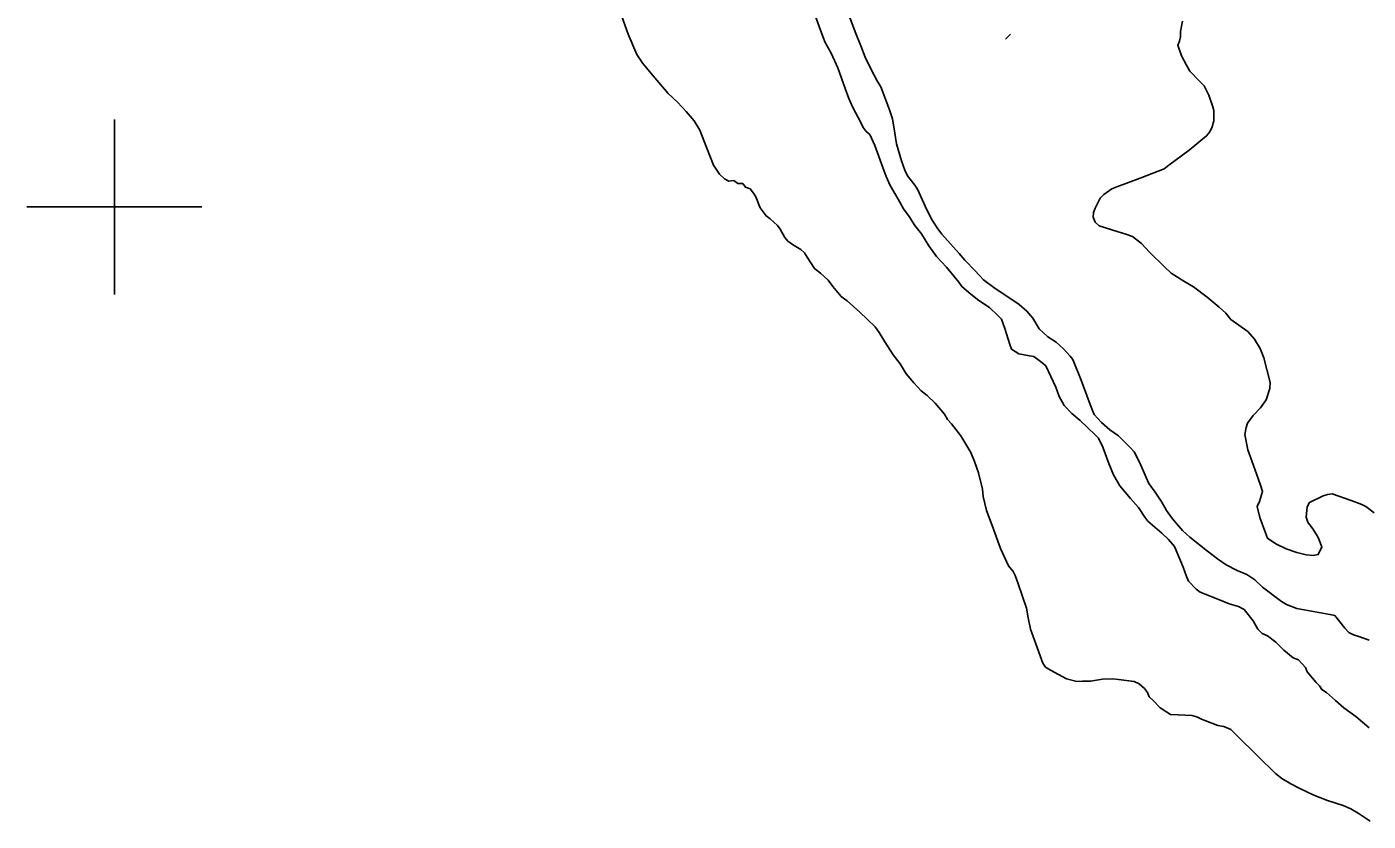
# Model space of a CAD drawing. Extents: x 381879 to 384696, y 5564785 to 5567594.
# Drawn here: x 383590 to 383743.2, y 5566329.8 to 5566420.6 of the extents above; entities that cross this region are included whole.
import ezdxf

# ---------------------------------------------------------------- set-up
doc = ezdxf.new("R2010")
doc.units = 0
for name, color, linetype in [('Niveau 2', 7, 'Continuous'), ('Niveau 3', 7, 'Continuous'), ('Niveau 4', 7, 'Continuous'), ('Niveau 61', 7, 'Continuous')]:
    doc.layers.add(name, color=color, linetype=linetype)

msp = doc.modelspace()

# ---------------------------------------------------------------- linework, layer by layer
at = {"layer": 'Niveau 2'}
for points in [[(383693.01, 5566395.57), (383692.15, 5566396.94), (383691.42, 5566397.89), (383690.76, 5566398.9), (383690.09, 5566399.79), (383689.5, 5566400.89), (383688.59, 5566402.47), (383688.12, 5566403.47), (383687.73, 5566404.52), (383686.82, 5566407.02), (383686.26, 5566408.27), (383685.86, 5566408.61), (383685.52, 5566409.08), (383685.25, 5566409.64), (383684.32, 5566411.37), (383683.87, 5566412.38), (383683.45, 5566413.54), (383682.59, 5566415.89), (383681.83, 5566417.57), (383681.16, 5566418.78), (383680.91, 5566419.47), (383679.92, 5566422.18)], [(383691.4, 5566402.5), (383690.57, 5566403.56), (383690.25, 5566404.19), (383689.86, 5566405.28), (383689.31, 5566407.21), (383689.13, 5566408.44), (383688.86, 5566410.07), (383688.49, 5566411.08), (383687.51, 5566413.73), (383687.14, 5566414.34), (383686.41, 5566415.69), (383685.72, 5566417.12), (383685.23, 5566418.41), (383684.57, 5566420), (383683.99, 5566421.64)], [(383729.32, 5566385.85), (383727.49, 5566387.16), (383726.92, 5566387.85), (383726.14, 5566388.56), (383724.8, 5566389.69), (383723.24, 5566390.87), (383722.1, 5566391.54), (383720.69, 5566392.45), (383719.92, 5566393.15), (383718.18, 5566394.84), (383717.3, 5566395.84), (383716.27, 5566396.63), (383715.51, 5566396.91), (383714.51, 5566397.19), (383712.45, 5566397.84), (383711.99, 5566398.27), (383711.77, 5566398.83), (383711.79, 5566399.35), (383711.98, 5566399.88), (383712.55, 5566401), (383712.99, 5566401.44), (383713.9, 5566402.09), (383714.46, 5566402.3), (383717.15, 5566403.28), (383719.86, 5566404.37), (383720.41, 5566404.78), (383722.72, 5566406.5), (383724.71, 5566408.11), (383725.07, 5566408.59), (383725.35, 5566409.17), (383725.53, 5566409.84), (383725.55, 5566411.02), (383725.39, 5566411.57), (383724.96, 5566412.76), (383724.43, 5566413.84), (383723.87, 5566414.4), (383722.8, 5566415.53), (383722.41, 5566416.19), (383721.85, 5566417.27), (383721.43, 5566418.48), (383721.64, 5566418.94), (383721.74, 5566419.44), (383721.75, 5566420.06), (383721.96, 5566421.22)], [(383743.27, 5566350.51), (383742.12, 5566350.94), (383741.5, 5566351.1), (383740.96, 5566351.37), (383740.5, 5566351.88), (383739.37, 5566353.32), (383738.8, 5566353.45), (383737.55, 5566353.66), (383735.04, 5566354.13), (383733.84, 5566354.56), (383733.28, 5566354.94), (383731.11, 5566356.55), (383730.23, 5566357.4), (383729.3, 5566358.02), (383728.2, 5566358.47), (383726.95, 5566359.1), (383725.95, 5566359.8), (383724.82, 5566360.69), (383722.82, 5566362.26), (383721.98, 5566363.04), (383720.83, 5566364.35), (383720.15, 5566365.31), (383719.6, 5566366.26), (383718.86, 5566367.42), (383718.13, 5566368.41), (383717.81, 5566369.08), (383717.09, 5566370.75), (383716.45, 5566372.03), (383716.01, 5566372.49), (383714.65, 5566373.84), (383713.66, 5566374.55), (383712.72, 5566375.38), (383711.89, 5566376.27), (383711.67, 5566376.74), (383711.32, 5566377.72), (383710.41, 5566380.22), (383709.45, 5566382.57), (383709.13, 5566382.97), (383708.36, 5566383.8), (383707.53, 5566384.56), (383706.6, 5566385.18), (383705.59, 5566386.09), (383704.86, 5566387.29), (383704.18, 5566388.1), (383703.33, 5566388.84), (383702.46, 5566389.44), (383700.58, 5566390.67), (383699.24, 5566391.67), (383698.29, 5566392.71), (383697.1, 5566393.91), (383696.45, 5566394.7), (383694.49, 5566396.88), (383694.03, 5566397.5), (383693.39, 5566398.5), (383692.79, 5566399.69), (383691.71, 5566402.02), (383691.4, 5566402.5)], [(383743.29, 5566340.48), (383741.75, 5566341.78), (383740.4, 5566342.79), (383739.42, 5566343.61), (383738.42, 5566344.54), (383737.88, 5566344.86), (383737.6, 5566345.29), (383737.22, 5566345.68), (383736.21, 5566346.89), (383736.03, 5566347.38), (383735.22, 5566348.25), (383734.62, 5566348.5), (383733.52, 5566349.36), (383732.62, 5566350.26), (383731.69, 5566350.99), (383731.08, 5566351.26), (383730.58, 5566351.76), (383730.02, 5566352.72), (383729, 5566353.99), (383728.36, 5566354.35), (383727.29, 5566354.67), (383726.21, 5566355.12), (383724, 5566355.98), (383723.52, 5566356.32), (383722.67, 5566357.24), (383722.43, 5566357.77), (383722.05, 5566358.83), (383721.06, 5566361.19), (383720.36, 5566362), (383719.59, 5566362.72), (383718.02, 5566364.11), (383717.66, 5566364.57), (383716.94, 5566365.67), (383716.04, 5566366.68), (383714.81, 5566368.15), (383714.09, 5566369.4), (383713.56, 5566370.7), (383712.86, 5566372.57), (383712.38, 5566373.59), (383712.01, 5566373.96), (383710.29, 5566375.59), (383709.33, 5566376.41), (383708.47, 5566377.32), (383707.9, 5566378.36), (383707.51, 5566379.41), (383706.35, 5566381.84), (383705.92, 5566382.22), (383705, 5566382.93), (383704.49, 5566382.98), (383703.26, 5566383.21), (383702.45, 5566383.74), (383702.25, 5566384.29), (383701.69, 5566386.11), (383701.28, 5566387.17), (383700.89, 5566387.6), (383699.92, 5566388.53), (383698.71, 5566389.32), (383697.79, 5566390.05), (383696.77, 5566390.91), (383696.42, 5566391.4), (383695.01, 5566393.13), (383693.88, 5566394.35), (383693.01, 5566395.57)], [(383731.99, 5566379.94), (383731.24, 5566382.76), (383730.82, 5566383.84), (383730.17, 5566384.88), (383729.42, 5566385.76), (383729.32, 5566385.85)], [(383743.86, 5566365.04), (383742.89, 5566365.78), (383742.43, 5566365.99), (383741.22, 5566366.45), (383739.06, 5566367.22), (383738.51, 5566367.16), (383738.01, 5566367), (383736.48, 5566366.25), (383736.21, 5566365.75), (383736.07, 5566364.57), (383736.29, 5566363.97), (383736.94, 5566363.1), (383737.47, 5566362.23), (383737.86, 5566361.18), (383737.46, 5566360.29), (383736.87, 5566360.16), (383736.1, 5566360.26), (383735.02, 5566360.51), (383733.82, 5566360.92), (383732.61, 5566361.5), (383731.69, 5566362.15), (383731.45, 5566362.76), (383730.81, 5566364.53), (383730.5, 5566365.78), (383730.76, 5566366.36), (383731.11, 5566367.49), (383730.89, 5566368.22), (383730.42, 5566369.5), (383729.42, 5566372.24), (383729.08, 5566374.01), (383729.22, 5566374.81), (383729.4, 5566375.28), (383730.02, 5566376.16), (383730.89, 5566377.05), (383731.53, 5566377.97), (383731.92, 5566379.24), (383731.99, 5566379.94)]]:
    msp.add_lwpolyline(points, dxfattribs=at)
at = {"layer": 'Niveau 3'}
msp.add_line((383701.74, 5566419.17), (383702.31, 5566419.74), dxfattribs=at)
at = {"layer": 'Niveau 4'}
for points in [[(383657.74, 5566422.3), (383658.67, 5566419.76), (383659.65, 5566417.42), (383660.35, 5566416.38), (383661.54, 5566414.98), (383663.24, 5566412.98), (383664.3, 5566411.96), (383665.29, 5566410.92), (383666.22, 5566409.83), (383666.86, 5566408.76), (383667.31, 5566407.59), (383668.4, 5566404.77), (383669.11, 5566403.75), (383669.67, 5566403.21), (383670.15, 5566402.96), (383670.75, 5566403.01), (383671.18, 5566402.69), (383671.76, 5566402.69), (383672.06, 5566402.27), (383672.58, 5566402.06), (383672.99, 5566401.59), (383673.23, 5566401.14), (383673.73, 5566399.9), (383674.41, 5566398.97), (383674.87, 5566398.63), (383675.73, 5566397.9), (383676.02, 5566397.47), (383676.56, 5566396.5), (383676.9, 5566396.09), (383677.43, 5566395.71), (383678.38, 5566395.14), (383678.79, 5566394.76), (383679.1, 5566394.27), (383679.94, 5566392.96), (383680.62, 5566392.44), (383681.51, 5566391.62), (383682.02, 5566390.91), (383682.99, 5566389.78), (383683.67, 5566389.26), (383685.12, 5566387.97), (383686.89, 5566386.32), (383687.34, 5566385.66), (383687.97, 5566384.58), (383688.92, 5566383.12), (383689.71, 5566382.07), (383690.43, 5566380.92), (383691.27, 5566379.89), (383692.12, 5566379.01), (383692.8, 5566378.45), (383693.73, 5566377.57), (383694.79, 5566376.32), (383695.14, 5566375.7), (383695.59, 5566375.21), (383696.64, 5566373.84), (383697.8, 5566371.95), (383698.22, 5566370.91), (383698.66, 5566369.64), (383699.14, 5566367.75), (383699.2, 5566366.92), (383699.6, 5566365.32), (383700.23, 5566363.59), (383701.2, 5566360.99), (383702.11, 5566359), (383702.64, 5566358.36), (383702.87, 5566357.89), (383703.18, 5566357.05), (383704.17, 5566354.17), (383704.36, 5566353.05), (383704.6, 5566351.75), (383705.06, 5566350.49), (383706.01, 5566347.86), (383706.32, 5566347.42), (383706.9, 5566347.08), (383708.73, 5566346.08), (383709.9, 5566345.79)], [(383709.9, 5566345.79), (383710.54, 5566345.83), (383711.47, 5566345.8), (383712.83, 5566346.04), (383714.02, 5566346.09), (383714.66, 5566345.99), (383716.45, 5566345.79), (383717, 5566345.52), (383717.64, 5566344.98), (383717.96, 5566344.53), (383718.16, 5566344.02), (383718.63, 5566343.6), (383719.43, 5566342.76), (383720.59, 5566342.02), (383721.49, 5566341.96), (383723.06, 5566341.91), (383723.68, 5566341.71), (383724.13, 5566341.47), (383726.01, 5566340.75), (383726.69, 5566340.64), (383727.48, 5566340.29), (383728.14, 5566339.65), (383730.56, 5566337.26), (383732.6, 5566335.28), (383733.32, 5566334.71), (383734.32, 5566334.07), (383735.36, 5566333.54), (383736.96, 5566332.78), (383738.51, 5566332.19), (383740.33, 5566331.6), (383741.17, 5566331.22), (383742.03, 5566330.73), (383743.4, 5566329.82)]]:
    msp.add_lwpolyline(points, dxfattribs=at)
at = {"layer": 'Niveau 61'}
for points in [[(383600, 5566410), (383600, 5566400), (383600, 5566390)], [(383590, 5566400), (383600, 5566400), (383610, 5566400)]]:
    msp.add_lwpolyline(points, dxfattribs=at)

doc.saveas('drawing.dxf')
